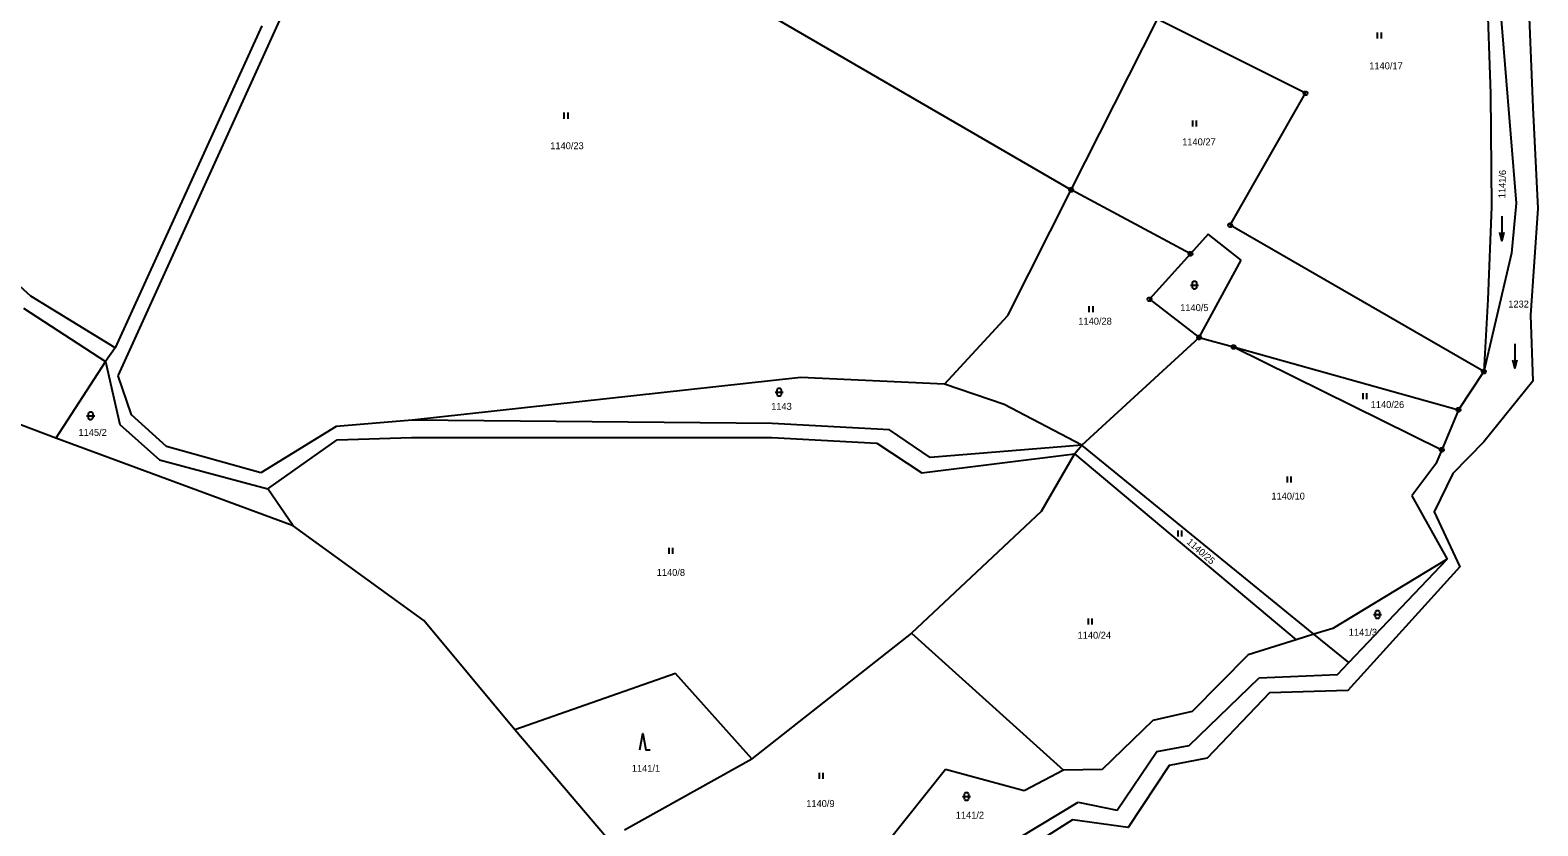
# Model space of a CAD drawing. Extents: x -694465 to -690527, y -983694 to -978978.
# Drawn here: x -691436.7 to -691066.7, y -982116.3 to -981921 of the extents above; entities that cross this region are included whole.
import ezdxf

# ---------------------------------------------------------------- set-up
doc = ezdxf.new("R2010")
doc.units = 0
for name, color, linetype in [('Vrstva 1', 7, 'Continuous'), ('Vrstva 18', 7, 'Continuous'), ('Vrstva 24', 7, 'Continuous'), ('Vrstva 25', 7, 'Continuous')]:
    doc.layers.add(name, color=color, linetype=linetype)

msp = doc.modelspace()

# ---------------------------------------------------------------- linework, layer by layer
at = {"layer": 'Vrstva 1'}
for points in [[(-691076.95, -981849.05), (-691072.87, -981873.42), (-691067.04, -981892.88), (-691069.17, -981909.77), (-691067.98, -981939.91), (-691066.71, -981964.74)], [(-691354.04, -981859.8), (-691181.25, -981960.15)], [(-691415.12, -982005.79), (-691360.3, -981885.1)], [(-691079.25, -981910.64), (-691078.3, -981936.6)], [(-691076.2, -981912.32), (-691072.04, -981963.44)], [(-691181.25, -981960.15), (-691160.05, -981918.22)], [(-691123.76, -981936.46), (-691160.05, -981918.22)], [(-691379.9, -981919.9), (-691415.9, -981998.95)], [(-691142.19, -981968.84), (-691123.76, -981936.46)], [(-691078.3, -981936.6), (-691078.11, -981964.32)], [(-691436.61, -981986.23), (-691474.1, -981952.3)], [(-691430.45, -982021.11), (-691460.18, -982009.88), (-691509.17, -981995.58), (-691594.68, -981961.38)], [(-691196.83, -981990.97), (-691181.25, -981960.15)], [(-691151.97, -981975.86), (-691181.25, -981960.15)], [(-691066.71, -981964.74), (-691068.53, -981990.93), (-691067.95, -982007.1), (-691079.98, -982022.02), (-691087.59, -982029.8), (-691092.19, -982039.18), (-691085.85, -982052.72), (-691113.35, -982083.09), (-691132.58, -982083.63), (-691147.85, -982099.68), (-691157.21, -982101.47), (-691167.25, -982116.69), (-691180.94, -982114.8), (-691197.93, -982125.66), (-691215.5, -982124.66), (-691221.39, -982129.95), (-691230.69, -982144.71), (-691238.14, -982146.74), (-691243.96, -982150.44), (-691255.93, -982145.41), (-691265.45, -982147.28), (-691273.61, -982145.13), (-691279.98, -982142.16), (-691278.27, -982137.34)], [(-691078.11, -981964.32), (-691078.95, -981987.06)], [(-691072.04, -981963.44), (-691073.17, -981975.69)], [(-691079.98, -982004.78), (-691142.19, -981968.84)], [(-691147.63, -981971.03), (-691151.97, -981975.86)], [(-691139.56, -981977.43), (-691147.63, -981971.03)], [(-691151.97, -981975.86), (-691162.02, -981987.04)], [(-691149.82, -981996.39), (-691139.56, -981977.43)], [(-691073.17, -981975.69), (-691079.98, -982004.78)], [(-691415.9, -981998.95), (-691436.61, -981986.23)], [(-691162.02, -981987.04), (-691149.82, -981996.39)], [(-691078.95, -981987.06), (-691079.98, -982004.78)], [(-691438.4, -981989.2), (-691418.27, -982002.3)], [(-691212.3, -982007.89), (-691196.83, -981990.97)], [(-691178.63, -982022.88), (-691149.82, -981996.39)], [(-691149.82, -981996.39), (-691141.43, -981998.73)], [(-691415.9, -981998.95), (-691418.27, -982002.3)], [(-691141.43, -981998.73), (-691090.3, -982023.97)], [(-691141.43, -981998.73), (-691086.19, -982014.15)], [(-691418.27, -982002.3), (-691430.45, -982021.11)], [(-691418.27, -982002.3), (-691414.71, -982017.8)], [(-691411.9, -982015.43), (-691415.12, -982005.79)], [(-691247.61, -982006.2), (-691342.95, -982016.74)], [(-691212.3, -982007.89), (-691247.61, -982006.2)], [(-691079.98, -982004.78), (-691086.19, -982014.15)], [(-691197.69, -982012.86), (-691212.3, -982007.89)], [(-691178.63, -982022.88), (-691197.69, -982012.86)], [(-691086.19, -982014.15), (-691090.3, -982023.97)], [(-691414.71, -982017.8), (-691405.04, -982026.42)], [(-691403.31, -982023.13), (-691411.9, -982015.43)], [(-691361.66, -982018.26), (-691380.11, -982029.63)], [(-691342.95, -982016.74), (-691361.66, -982018.26)], [(-691254.62, -982017.53), (-691342.95, -982016.74)], [(-691225.87, -982019.12), (-691254.62, -982017.53)], [(-691372.22, -982042.65), (-691430.45, -982021.11)], [(-691378.43, -982033.53), (-691361.39, -982021.55)], [(-691361.39, -982021.55), (-691343.12, -982020.98)], [(-691343.12, -982020.98), (-691254.75, -982020.96)], [(-691254.75, -982020.96), (-691228.95, -982022.36)], [(-691228.95, -982022.36), (-691217.87, -982029.6)], [(-691215.89, -982025.91), (-691225.87, -982019.12)], [(-691380.11, -982029.63), (-691403.31, -982023.13)], [(-691217.87, -982029.6), (-691180.39, -982024.97)], [(-691178.63, -982022.88), (-691215.89, -982025.91)], [(-691180.39, -982024.97), (-691188.63, -982039.13)], [(-691180.39, -982024.97), (-691178.63, -982022.88)], [(-691180.39, -982024.97), (-691126.04, -982070.64)], [(-691121.66, -982069.28), (-691178.63, -982022.88)], [(-691090.3, -982023.97), (-691091.75, -982027.43)], [(-691405.04, -982026.42), (-691378.43, -982033.53)], [(-691091.75, -982027.43), (-691097.61, -982035.32)], [(-691372.22, -982042.65), (-691378.43, -982033.53)], [(-691097.61, -982035.32), (-691088.99, -982050.82)], [(-691188.63, -982039.13), (-691220.45, -982069.02)], [(-691317.75, -982092.77), (-691340.15, -982065.9), (-691372.22, -982042.65)], [(-691088.99, -982050.82), (-691116.99, -982067.83)], [(-691113.14, -982076.22), (-691088.99, -982050.82)], [(-691220.45, -982069.02), (-691259.6, -982099.82)], [(-691220.45, -982069.02), (-691183.11, -982102.63)], [(-691121.66, -982069.28), (-691126.04, -982070.64)], [(-691116.99, -982067.83), (-691121.66, -982069.28)], [(-691113.14, -982076.22), (-691121.66, -982069.28)], [(-691126.04, -982070.64), (-691137.82, -982074.3)], [(-691137.82, -982074.3), (-691151.57, -982088.25)], [(-691115.92, -982079.15), (-691113.14, -982076.22)], [(-691278.39, -982078.93), (-691317.75, -982092.77)], [(-691259.6, -982099.82), (-691278.39, -982078.93)], [(-691152.29, -982096.54), (-691135.08, -982079.93)], [(-691135.08, -982079.93), (-691115.92, -982079.15)], [(-691151.57, -982088.25), (-691161.18, -982090.44)], [(-691161.18, -982090.44), (-691173.65, -982102.44)], [(-691295.33, -982119.16), (-691317.75, -982092.77)], [(-691290.85, -982117.25), (-691259.6, -982099.82)], [(-691169.96, -982112.42), (-691160.2, -982098.08)], [(-691160.2, -982098.08), (-691152.29, -982096.54)], [(-691212.07, -982102.47), (-691236.23, -982132.73)], [(-691192.75, -982107.7), (-691212.07, -982102.47)], [(-691183.11, -982102.63), (-691192.75, -982107.7)], [(-691173.65, -982102.44), (-691183.11, -982102.63)], [(-691198.51, -982121.95), (-691179.57, -982110.45)], [(-691179.57, -982110.45), (-691169.96, -982112.42)]]:
    msp.add_lwpolyline(points, dxfattribs=at)
at = {"layer": 'Vrstva 24'}
for points in [[(-691123.606, -981935.984), (-691123.356, -981936.166), (-691123.26, -981936.46), (-691123.356, -981936.754), (-691123.606, -981936.936), (-691123.914, -981936.936), (-691124.164, -981936.754), (-691124.26, -981936.46), (-691124.164, -981936.166), (-691123.914, -981935.984)], [(-691181.096, -981959.674), (-691180.846, -981959.856), (-691180.75, -981960.15), (-691180.846, -981960.444), (-691181.096, -981960.626), (-691181.404, -981960.626), (-691181.654, -981960.444), (-691181.75, -981960.15), (-691181.654, -981959.856), (-691181.404, -981959.674)], [(-691142.036, -981968.364), (-691141.786, -981968.546), (-691141.69, -981968.84), (-691141.786, -981969.134), (-691142.036, -981969.316), (-691142.344, -981969.316), (-691142.594, -981969.134), (-691142.69, -981968.84), (-691142.594, -981968.546), (-691142.344, -981968.364)], [(-691151.816, -981975.384), (-691151.566, -981975.566), (-691151.47, -981975.86), (-691151.566, -981976.154), (-691151.816, -981976.336), (-691152.124, -981976.336), (-691152.374, -981976.154), (-691152.47, -981975.86), (-691152.374, -981975.566), (-691152.124, -981975.384)], [(-691161.866, -981986.564), (-691161.616, -981986.746), (-691161.52, -981987.04), (-691161.616, -981987.334), (-691161.866, -981987.516), (-691162.174, -981987.516), (-691162.424, -981987.334), (-691162.52, -981987.04), (-691162.424, -981986.746), (-691162.174, -981986.564)], [(-691149.666, -981995.914), (-691149.416, -981996.096), (-691149.32, -981996.39), (-691149.416, -981996.684), (-691149.666, -981996.866), (-691149.974, -981996.866), (-691150.224, -981996.684), (-691150.32, -981996.39), (-691150.224, -981996.096), (-691149.974, -981995.914)], [(-691141.276, -981998.254), (-691141.026, -981998.436), (-691140.93, -981998.73), (-691141.026, -981999.024), (-691141.276, -981999.206), (-691141.584, -981999.206), (-691141.834, -981999.024), (-691141.93, -981998.73), (-691141.834, -981998.436), (-691141.584, -981998.254)], [(-691079.826, -982004.304), (-691079.576, -982004.486), (-691079.48, -982004.78), (-691079.576, -982005.074), (-691079.826, -982005.256), (-691080.134, -982005.256), (-691080.384, -982005.074), (-691080.48, -982004.78), (-691080.384, -982004.486), (-691080.134, -982004.304)], [(-691086.036, -982013.674), (-691085.786, -982013.856), (-691085.69, -982014.15), (-691085.786, -982014.444), (-691086.036, -982014.626), (-691086.344, -982014.626), (-691086.594, -982014.444), (-691086.69, -982014.15), (-691086.594, -982013.856), (-691086.344, -982013.674)], [(-691090.146, -982023.494), (-691089.896, -982023.676), (-691089.8, -982023.97), (-691089.896, -982024.264), (-691090.146, -982024.446), (-691090.454, -982024.446), (-691090.704, -982024.264), (-691090.8, -982023.97), (-691090.704, -982023.676), (-691090.454, -982023.494)]]:
    msp.add_lwpolyline(points, close=True, dxfattribs=at)
for points in [[(-691123.879, -981936.46), (-691123.64, -981936.46)], [(-691181.369, -981960.15), (-691181.13, -981960.15)], [(-691142.309, -981968.84), (-691142.07, -981968.84)], [(-691152.089, -981975.86), (-691151.85, -981975.86)], [(-691162.139, -981987.04), (-691161.9, -981987.04)], [(-691149.939, -981996.39), (-691149.7, -981996.39)], [(-691141.549, -981998.73), (-691141.31, -981998.73)], [(-691080.099, -982004.78), (-691079.86, -982004.78)], [(-691086.309, -982014.15), (-691086.07, -982014.15)], [(-691090.419, -982023.97), (-691090.18, -982023.97)]]:
    msp.add_lwpolyline(points, dxfattribs=at)
at = {"layer": 'Vrstva 25'}
for points in [[(-691106.11, -981921.53), (-691106.11, -981923.03)], [(-691105.11, -981923.03), (-691105.11, -981921.53)], [(-691305.73, -981941.19), (-691305.73, -981942.69)], [(-691304.73, -981942.69), (-691304.73, -981941.19)], [(-691151.5, -981943.11), (-691151.5, -981944.61)], [(-691150.5, -981944.61), (-691150.5, -981943.11)], [(-691075.569, -981966.65), (-691075.571, -981972.65)], [(-691075.07, -981970.65), (-691075.571, -981972.65), (-691076.07, -981970.65)], [(-691151.99, -981983.53), (-691149.99, -981983.53)], [(-691176.88, -981988.71), (-691176.88, -981990.21)], [(-691175.88, -981990.21), (-691175.88, -981988.71)], [(-691072.349, -981997.95), (-691072.351, -982003.95)], [(-691071.85, -982001.95), (-691072.351, -982003.95), (-691072.85, -982001.95)], [(-691253.9, -982009.84), (-691251.9, -982009.84)], [(-691109.66, -982010.07), (-691109.66, -982011.57)], [(-691108.66, -982011.57), (-691108.66, -982010.07)], [(-691422.9, -982015.62), (-691420.9, -982015.62)], [(-691128.25, -982030.53), (-691128.25, -982032.03)], [(-691127.25, -982032.03), (-691127.25, -982030.53)], [(-691155.08, -982043.79), (-691155.08, -982045.29)], [(-691154.08, -982045.29), (-691154.08, -982043.79)], [(-691280, -982048.04), (-691280, -982049.54)], [(-691279, -982049.54), (-691279, -982048.04)], [(-691177.06, -982065.41), (-691177.06, -982066.91)], [(-691176.06, -982066.91), (-691176.06, -982065.41)], [(-691107.06, -982064.42), (-691105.06, -982064.42)], [(-691287.1, -982097.63), (-691286.35, -982093.63), (-691285.6, -982097.63), (-691284.6, -982097.63)], [(-691243.09, -982103.29), (-691243.09, -982104.79)], [(-691242.09, -982104.79), (-691242.09, -982103.29)], [(-691207.94, -982109.11), (-691205.94, -982109.11)]]:
    msp.add_lwpolyline(points, dxfattribs=at)
for points in [[(-691151.49, -981983.03), (-691151.395, -981982.736), (-691151.145, -981982.554), (-691150.835, -981982.554), (-691150.585, -981982.736), (-691150.49, -981983.03), (-691150.49, -981984.03), (-691150.585, -981984.324), (-691150.835, -981984.506), (-691151.145, -981984.506), (-691151.395, -981984.324), (-691151.49, -981984.03)], [(-691253.4, -982009.34), (-691253.305, -982009.046), (-691253.055, -982008.864), (-691252.745, -982008.864), (-691252.495, -982009.046), (-691252.4, -982009.34), (-691252.4, -982010.34), (-691252.495, -982010.634), (-691252.745, -982010.816), (-691253.055, -982010.816), (-691253.305, -982010.634), (-691253.4, -982010.34)], [(-691422.4, -982015.12), (-691422.305, -982014.826), (-691422.055, -982014.644), (-691421.745, -982014.644), (-691421.495, -982014.826), (-691421.4, -982015.12), (-691421.4, -982016.12), (-691421.495, -982016.414), (-691421.745, -982016.596), (-691422.055, -982016.596), (-691422.305, -982016.414), (-691422.4, -982016.12)], [(-691106.56, -982063.92), (-691106.465, -982063.626), (-691106.215, -982063.444), (-691105.905, -982063.444), (-691105.655, -982063.626), (-691105.56, -982063.92), (-691105.56, -982064.92), (-691105.655, -982065.214), (-691105.905, -982065.396), (-691106.215, -982065.396), (-691106.465, -982065.214), (-691106.56, -982064.92)], [(-691207.44, -982108.61), (-691207.345, -982108.316), (-691207.095, -982108.134), (-691206.785, -982108.134), (-691206.535, -982108.316), (-691206.44, -982108.61), (-691206.44, -982109.61), (-691206.535, -982109.904), (-691206.785, -982110.086), (-691207.095, -982110.086), (-691207.345, -982109.904), (-691207.44, -982109.61)]]:
    msp.add_lwpolyline(points, close=True, dxfattribs=at)

# ---------------------------------------------------------------- texts
at = {"layer": 'Vrstva 18'}
for s, p in [('1140/17', (-691108.084, -981930.56)), ('1140/23', (-691309.097, -981950.18)), ('1140/27', (-691153.997, -981949.23)), ('1140/5', (-691154.49, -981989.93)), ('1232', (-691073.967, -981989.05)), ('1140/28', (-691179.487, -981993.25)), ('1143', (-691254.874, -982014.16)), ('1140/26', (-691107.737, -982013.72)), ('1145/2', (-691424.887, -982020.56)), ('1140/10', (-691132.111, -982036.2)), ('1140/8', (-691282.973, -982054.94)), ('1140/24', (-691179.677, -982070.36)), ('1141/3', (-691113.117, -982069.63)), ('1141/1', (-691289.08, -982103.03)), ('1140/9', (-691246.273, -982111.68)), ('1141/2', (-691209.582, -982114.53))]:
    msp.add_text(s, height=1.7, dxfattribs=at).set_placement(p)
for s, rotation, p in [('1141/6', 88.17821, (-691074.718, -981962.247)), ('1140/25', 318.62183, (-691153.035, -982046.82))]:
    msp.add_text(s, height=1.7, rotation=rotation, dxfattribs=at).set_placement(p)

doc.saveas('drawing.dxf')
